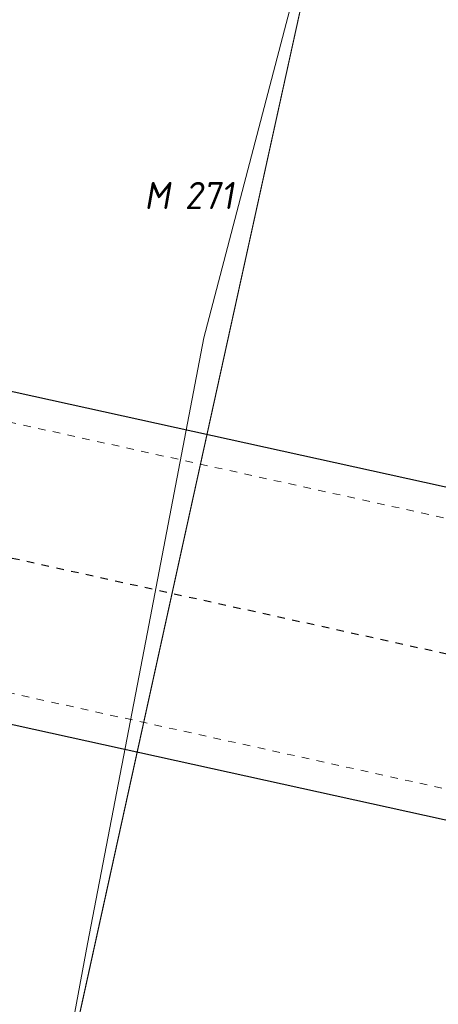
# Model space of a CAD drawing. Header units: metres. Extents: x 250001 to 257773, y 598992 to 609118.
# Tile 481 of 1056: x 254929.57 to 254935.12, y 601168.61 to 601181.64. Entities that reach past the tile are written whole.
import ezdxf
from ezdxf.enums import TextEntityAlignment as Align

# ---------------------------------------------------------------- set-up
doc = ezdxf.new("R2010")
doc.units = ezdxf.units.M
doc.linetypes.add('XX-HIDDEN', pattern=[4, 2, -2])
doc.linetypes.add('XX-STRAMIEN', pattern=[16, 10, -2, 2, -2])
for name, color, linetype, lineweight in [('B-WE-GR-GRAS-GV', 252, 'Continuous', 13), ('B-WE-GW-GRONDWERKLIJN_TEEN-G', 90, 'Continuous', 18), ('B-WE-KG-GRENS_PERCEEL-S', 150, 'Continuous', 25), ('N-CO-BC-BETONVORM-G', 50, 'Continuous', 25), ('N-CO-BC-BETONVORM-GN', 7, 'XX-HIDDEN', 18), ('N-WE-VH-VERHARDING_HALFVERHARDING-A', 252, 'Continuous', 18), ('X-XX-AL-REFERENTIE-G', 7, 'Continuous', 18), ('X_XX_AL_STRAMIENLIJN_G-3', 7, 'XX-STRAMIEN', 25)]:
    doc.layers.add(name, color=color, linetype=linetype, lineweight=lineweight)
doc.styles.add('NLCS-ISO', font='NLCS-ISO.ttf')

# ---------------------------------------------------------------- blocks, each defined once
blk = doc.blocks.new('SKG-PERCEELNUMMER-SO')
at = {"style": 'NLCS-ISO', "oblique": 10, "flags": 1}
blk.add_attdef('GEMEENTECODE', text='', height=1.8, dxfattribs=at).set_placement((0, 2.554), align=Align.MIDDLE_CENTER)
at = {"style": 'NLCS-ISO', "oblique": 10}
blk.add_attdef('SECTIE', text='', height=1.8, dxfattribs=at).set_placement((-0.5, 0), align=Align.MIDDLE_RIGHT)
blk.add_attdef('PERCEELNUMMER', text='', height=1.8, dxfattribs=at).set_placement((0.5, 0), align=Align.MIDDLE_LEFT)
blk = doc.blocks.new('BS2021-132-Xref-KAD-20210617')
at = {"layer": 'B-WE-KG-GRENS_PERCEEL-S', "xscale": 0.2, "yscale": 0.2, "zscale": 0.2}
blk.add_blockref('SKG-PERCEELNUMMER-SO', (254931.662, 601179.316), dxfattribs=at).add_auto_attribs({'PERCEELNUMMER': '271', 'SECTIE': 'M'})
blk = doc.blocks.new('BS2021-132-Xref-inmeting-2d-20210906')
at = {"layer": 'B-WE-GW-GRONDWERKLIJN_TEEN-G'}
blk.add_lwpolyline([(254916.977, 601109.188), (254918.144, 601113.1), (254919.311, 601117.013), (254919.873, 601120.601), (254920.436, 601124.19), (254920.699, 601125.867), (254921.437, 601129.123), (254922.175, 601132.379), (254922.914, 601135.635), (254924.139, 601140.427), (254925.365, 601145.219), (254926.272, 601148.996), (254927.18, 601152.773), (254928.087, 601156.55), (254928.883, 601160.838), (254929.678, 601165.126), (254930.473, 601169.413), (254931.245, 601173.422), (254932.016, 601177.43), (254933.106, 601181.593), (254934.196, 601185.755), (254935.287, 601189.917)], dxfattribs=at)
blk = doc.blocks.new('BS2021-132-Xref-BGT-GRIJS-20210617-aangepast')
at = {"layer": 'B-WE-GR-GRAS-GV', "flags": 128}
for points in [[(254954.283, 601277.17), (254920.73, 601124.682), (254925.766, 601123.555), (254959.325, 601276.051)], [(254941.902, 601323.356), (254908.043, 601169.391), (254906.323, 601161.578), (254899.261, 601129.488), (254920.73, 601124.682), (254954.283, 601277.17)]]:
    blk.add_lwpolyline(points, dxfattribs=at)
blk = doc.blocks.new('Getijdenduiker_RD')
at = {"layer": 'N-CO-BC-BETONVORM-G'}
for p, q in [((254945432, 601173207), (254915255, 601179848)), ((254914330, 601175648), (254944508, 601169007))]:
    blk.add_line(p, q, dxfattribs=at)
at = {"layer": 'N-CO-BC-BETONVORM-GN'}
for p, q in [((254946128, 601172644), (254914534, 601179597)), ((254913782, 601176179), (254945375, 601169226))]:
    blk.add_line(p, q, dxfattribs=at)
at = {"layer": 'X_XX_AL_STRAMIENLIJN_G-3'}
blk.add_line((254898027, 601181438), (254995088, 601160078), dxfattribs=at)

msp = doc.modelspace()

# ---------------------------------------------------------------- hatches: boundary and pattern name
at = {"layer": 'N-WE-VH-VERHARDING_HALFVERHARDING-A'}
h = msp.add_hatch(dxfattribs=at)
h.set_pattern_fill('AVH-HALFVERHARDING-SO', color=256, pattern_type=2)
h.set_pattern_definition([(50, (254847.808, 601253.6878), (3.5863, -0.31376), [0.375, -4.125]), (355, (254847.808, 601253.688), (-0.693757, 3.76096), [0.3, -3.3]), (100.4514, (254848.107, 601253.6617), (2.892547, 3.4472), [0.3187, -3.50571]), (46.1842, (254847.808, 601254.688), (5.336205, -0.827595), [0.5625, -6.1875]), (96.6356, (254848.253, 601254.619), (4.67331, 4.87059), [0.47805, -5.25856]), (351.1842, (254847.808, 601254.688), (4.67331, 4.87059), [0.45, -4.95]), (21, (254848.308, 601254.4378), (2.984535, -2.013094), [0.375, -4.125]), (326, (254848.308, 601254.438), (1.216577, 3.62575), [0.3, -3.3]), (71.4514, (254848.557, 601254.27), (4.201113, 1.61265), [0.3187, -3.50571]), (37.5, (254847.8081, 601253.6878), (0.060799, 1.664469), [0, -3.26, 0, -3.35, 0, -3.3125]), (7.5, (254847.8081, 601253.6878), (1.315348, 1.972059), [0, -1.91, 0, -3.185, 0, -1.2625]), (327.5, (254846.6931, 601253.6878), (2.669112, -0.112774), [0, -1.25, 0, -3.9, 0, -5.175]), (317.5, (254846.193, 601253.6878), (2.91593, 0.500525), [0, -1.625, 0, -2.59, 0, -3.675])])
edge = h.paths.add_edge_path()
edge.add_line((254940.453, 601403.428), (254953.354, 601350.437))
edge.add_line((254953.354, 601350.437), (254909.724, 601236.445))
edge.add_line((254909.724, 601236.445), (254860.942, 601247.384))
edge.add_line((254860.942, 601247.384), (254858.098, 601234.699))
edge.add_line((254858.098, 601234.699), (254835.655, 601239.732))
edge.add_line((254835.655, 601239.732), (254832.373, 601225.095))
edge.add_line((254832.373, 601225.095), (254827.997, 601205.58))
edge.add_line((254827.997, 601205.58), (254825.07, 601206.236))
edge.add_line((254825.07, 601206.236), (254814.998, 601161.32))
edge.add_arc((254839.392, 601155.85), 25, 167.3609, 205.6595)
edge.add_line((254816.857, 601145.024), (254830.669, 601116.272))
edge.add_arc((254853.204, 601127.098), 25, 205.6595, 227.8988)
edge.add_line((254836.443, 601108.549), (254908.727, 601043.233))
edge.add_line((254908.727, 601043.233), (254908.681, 601043.024))
edge.add_line((254908.681, 601043.024), (254907.645, 601038.26))
edge.add_line((254907.645, 601038.26), (254907.388, 601037.1))
edge.add_line((254907.388, 601037.1), (254905.454, 601042.146))
edge.add_line((254905.454, 601042.146), (254833.994, 601106.718))
edge.add_arc((254850.755, 601125.267), 25, 205.6595, 227.8988, ccw=False)
edge.add_line((254828.221, 601114.442), (254813.003, 601146.119))
edge.add_arc((254835.538, 601156.944), 25, 167.3609, 205.6595, ccw=False)
edge.add_line((254811.144, 601162.414), (254823.355, 601216.869))
edge.add_arc((254798.96, 601222.339), 25, 347.3609, 437.3609)
edge.add_line((254804.431, 601246.734), (254797.6, 601248.265))
edge.add_line((254797.6, 601248.265), (254798.913, 601254.12))
edge.add_line((254798.913, 601254.12), (254820.38, 601249.306))
edge.add_arc((254822.568, 601259.064), 10, 257.3609, 347.3609)
edge.add_line((254832.326, 601256.876), (254837.577, 601280.294))
edge.add_line((254837.577, 601280.294), (254866.85, 601273.73))
edge.add_line((254866.85, 601273.73), (254862.036, 601252.263))
edge.add_line((254862.036, 601252.263), (254885.508, 601247))
edge.add_arc((254890.978, 601271.394), 25, 257.3609, 339.0559)
edge.add_line((254914.326, 601262.457), (254945.341, 601343.491))
edge.add_arc((254921.993, 601352.427), 25, 339.0559, 373.6831)
edge.add_line((254946.283, 601358.341), (254935.724, 601401.715))
edge.add_line((254935.724, 601401.715), (254940.453, 601403.428))

# ---------------------------------------------------------------- block references
at = {"xscale": 0.001, "yscale": 0.001, "zscale": 0.001}
msp.add_blockref('Getijdenduiker_RD', (0, 0), dxfattribs=at)
at = {"layer": 'X-XX-AL-REFERENTIE-G'}
for name in ['BS2021-132-Xref-BGT-GRIJS-20210617-aangepast', 'BS2021-132-Xref-KAD-20210617', 'BS2021-132-Xref-inmeting-2d-20210906']:
    msp.add_blockref(name, (0, 0), dxfattribs=at)

doc.saveas('drawing.dxf')
